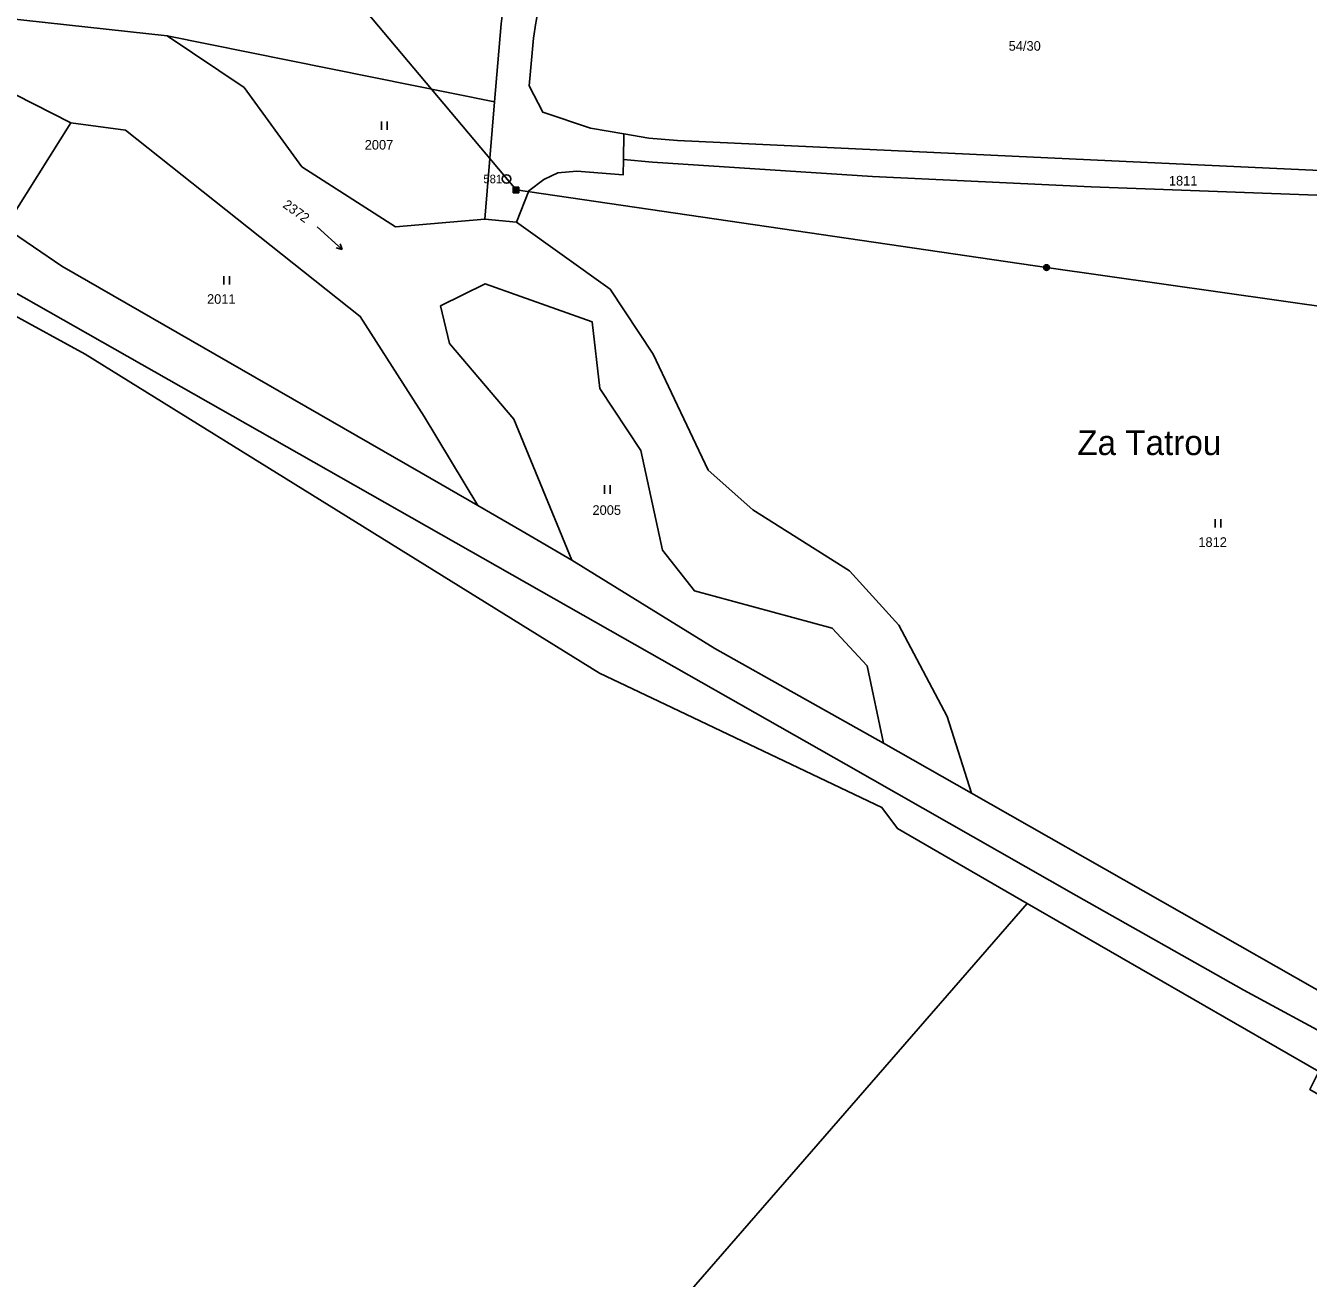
# Model space of a CAD drawing. Extents: x -504988 to -494607, y -1123820 to -1114018.
# Drawn here: x -501568.7 to -501341.4, y -1121371.5 to -1121149.7 of the extents above; entities that cross this region are included whole.
import ezdxf

# ---------------------------------------------------------------- set-up
doc = ezdxf.new("R2010")
doc.units = 0
for name, color, linetype in [('Hranice parcel', 7, 'Continuous'), ('Parcelní čísla', 7, 'Continuous'), ('Pop  PČ popisy', 7, 'Continuous'), ('Poz předměty', 7, 'Continuous'), ('Značky bodu BP', 7, 'Continuous'), ('Značky kultur', 7, 'Continuous')]:
    doc.layers.add(name, color=color, linetype=linetype)

msp = doc.modelspace()

# ---------------------------------------------------------------- linework, layer by layer
at = {"layer": 'Hranice parcel'}
for p, q in [((-501485.59, -1121163.16), (-501543.6, -1121151.48)), ((-501560.67, -1121166.92), (-501581.81, -1121156.14)), ((-501487.32, -1121183.98), (-501485.59, -1121163.16)), ((-501462.67, -1121168.87), (-501462.77, -1121173.37)), ((-501481.71, -1121184.5), (-501487.32, -1121183.98)), ((-501401.13, -1121285.61), (-501416.71, -1121276.72)), ((-501391.25, -1121305.12), (-501505.04, -1121435.92))]:
    msp.add_line(p, q, dxfattribs=at)
for points in [[(-501485.59, -1121163.16), (-501484.44, -1121149.38), (-501484.11, -1121147.01), (-501484.42, -1121144.47), (-501485.5, -1121141.92), (-501485.67, -1121141.73)], [(-501581.81, -1121156.14), (-501572.23, -1121148.36), (-501543.6, -1121151.48)], [(-501478.07, -1121147.84), (-501478.24, -1121148.95), (-501478.28, -1121149.18), (-501478.7, -1121151.93), (-501479.48, -1121160.36), (-501477.02, -1121165.02), (-501468.6, -1121167.86), (-501462.67, -1121168.87)], [(-501543.6, -1121151.48), (-501529.96, -1121160.65), (-501519.76, -1121174.69), (-501503.12, -1121185.34), (-501487.32, -1121183.98)], [(-501560.67, -1121166.92), (-501572.32, -1121185.45), (-501562.28, -1121192.28), (-501498.58, -1121228.87), (-501488.55, -1121234.66)], [(-501488.55, -1121234.66), (-501498.05, -1121218.92), (-501509.39, -1121201.17), (-501550.95, -1121168.22), (-501560.67, -1121166.92)], [(-501462.67, -1121168.87), (-501458.24, -1121169.62), (-501453.18, -1121170), (-501369.91, -1121173.9), (-501310.1, -1121176.67), (-501289.93, -1121178.21), (-501260.63, -1121180.43)], [(-501462.77, -1121173.37), (-501462.83, -1121176.11), (-501471.01, -1121175.45), (-501474.37, -1121175.77), (-501476.89, -1121176.96), (-501479.55, -1121178.92), (-501481.71, -1121184.5)], [(-501462.77, -1121173.37), (-501457.64, -1121173.88), (-501418.64, -1121176.38), (-501379.92, -1121178.21), (-501336.76, -1121179.84), (-501305.77, -1121181.65), (-501271.52, -1121185.95), (-501260.72, -1121187.1)], [(-501481.71, -1121184.5), (-501465.12, -1121196.35), (-501457.49, -1121207.88), (-501447.78, -1121228.41), (-501439.83, -1121235.43), (-501422.72, -1121246.25), (-501414, -1121255.85), (-501405.42, -1121272.03), (-501401.13, -1121285.61)], [(-501416.71, -1121276.72), (-501419.57, -1121263.06), (-501425.81, -1121256.4), (-501450.19, -1121249.78), (-501455.82, -1121242.57), (-501459.68, -1121224.93), (-501466.97, -1121213.92), (-501468.29, -1121202.16), (-501487.27, -1121195.42), (-501495.16, -1121199.33), (-501493.55, -1121205.97), (-501482.2, -1121219.36), (-501471.91, -1121244.37)], [(-501391.25, -1121305.12), (-501414.24, -1121291.87), (-501416.98, -1121288.16), (-501455.33, -1121269.9), (-501467.02, -1121264.34), (-501558.15, -1121207.84), (-501571.28, -1121200.67)], [(-501471.91, -1121244.37), (-501480.68, -1121239.2), (-501488.55, -1121234.66)], [(-501471.91, -1121244.37), (-501446.57, -1121259.98), (-501416.71, -1121276.72)], [(-501401.13, -1121285.61), (-501333.44, -1121324.07), (-501327.82, -1121330.21)], [(-501191.66, -1121387.32), (-501187.74, -1121380.6), (-501203.03, -1121380.35), (-501223.67, -1121376.8), (-501251.76, -1121372.9), (-501277.18, -1121367.17), (-501306.93, -1121356.52), (-501325.77, -1121347), (-501341.17, -1121338.07), (-501339.57, -1121334.9), (-501391.25, -1121305.12)]]:
    msp.add_lwpolyline(points, dxfattribs=at)
at = {"layer": 'Poz předměty'}
for p, q in [((-501481.79, -1121178.79), (-501544.7, -1121103.89)), ((-501621.57, -1121168.02), (-501520.19, -1121225.52)), ((-501482.29, -1121178.29), (-501481.29, -1121178.29)), ((-501482.29, -1121179.29), (-501482.29, -1121178.29)), ((-501482.09, -1121179.29), (-501482.09, -1121178.29)), ((-501481.89, -1121179.29), (-501481.89, -1121178.29)), ((-501481.69, -1121179.29), (-501481.69, -1121178.29)), ((-501481.49, -1121179.29), (-501481.49, -1121178.29)), ((-501481.29, -1121179.29), (-501481.29, -1121178.29)), ((-501482.29, -1121178.49), (-501481.29, -1121178.49)), ((-501482.29, -1121178.69), (-501481.29, -1121178.69)), ((-501482.29, -1121178.89), (-501481.29, -1121178.89)), ((-501482.29, -1121179.09), (-501481.29, -1121179.09)), ((-501482.29, -1121179.29), (-501481.29, -1121179.29)), ((-501387.81, -1121192.52), (-501481.79, -1121178.79)), ((-501294.74, -1121205.75), (-501387.81, -1121192.52)), ((-501520.19, -1121225.52), (-501469.92, -1121254.1)), ((-501469.92, -1121254.1), (-501423.29, -1121280.51)), ((-501423.29, -1121280.51), (-501382.58, -1121303.75)), ((-501382.58, -1121303.75), (-501352.89, -1121320.51)), ((-501352.89, -1121320.51), (-501320.19, -1121338.12))]:
    msp.add_line(p, q, dxfattribs=at)
for radius in [0.5, 0.4, 0.3, 0.2, 0.1]:
    msp.add_circle((-501387.81, -1121192.52), radius, dxfattribs=at)
at = {"layer": 'Značky bodu BP'}
for radius in [0.75, 0.03]:
    msp.add_circle((-501483.48, -1121176.84), radius, dxfattribs=at)
at = {"layer": 'Značky kultur'}
for p, q in [((-501505.63, -1121168.16), (-501505.63, -1121166.66)), ((-501504.63, -1121168.16), (-501504.63, -1121166.66)), ((-501517.04, -1121185.32), (-501512.58, -1121189.33)), ((-501512.58, -1121189.33), (-501513.65, -1121189.05)), ((-501512.58, -1121189.33), (-501512.97, -1121188.31)), ((-501533.54, -1121195.53), (-501533.54, -1121194.03)), ((-501532.54, -1121195.53), (-501532.54, -1121194.03)), ((-501466.12, -1121232.58), (-501466.12, -1121231.08)), ((-501465.12, -1121232.58), (-501465.12, -1121231.08)), ((-501357.92, -1121238.57), (-501357.92, -1121237.07)), ((-501356.92, -1121238.57), (-501356.92, -1121237.07))]:
    msp.add_line(p, q, dxfattribs=at)

# ---------------------------------------------------------------- texts
at = {"layer": 'Parcelní čísla'}
for s, p in [('54/30', (-501394.52, -1121154.13)), ('2007', (-501508.6, -1121171.64)), ('1811', (-501366.14, -1121178)), ('2011', (-501536.53, -1121198.95)), ('2005', (-501468.25, -1121236.32)), ('1812', (-501360.92, -1121241.99))]:
    msp.add_text(s, height=1.7, dxfattribs=at).set_placement(p)
msp.add_text('2372', height=1.7, rotation=324, dxfattribs=at).set_placement((-501523.26, -1121181.74))
at = {"layer": 'Pop  PČ popisy'}
msp.add_text('Za Tatrou', height=4.4, dxfattribs=at).set_placement((-501382.36, -1121225.73))
at = {"layer": 'Značky bodu BP'}
msp.add_text('581', height=1.5, dxfattribs=at).set_placement((-501487.58, -1121177.59))

doc.saveas('drawing.dxf')
